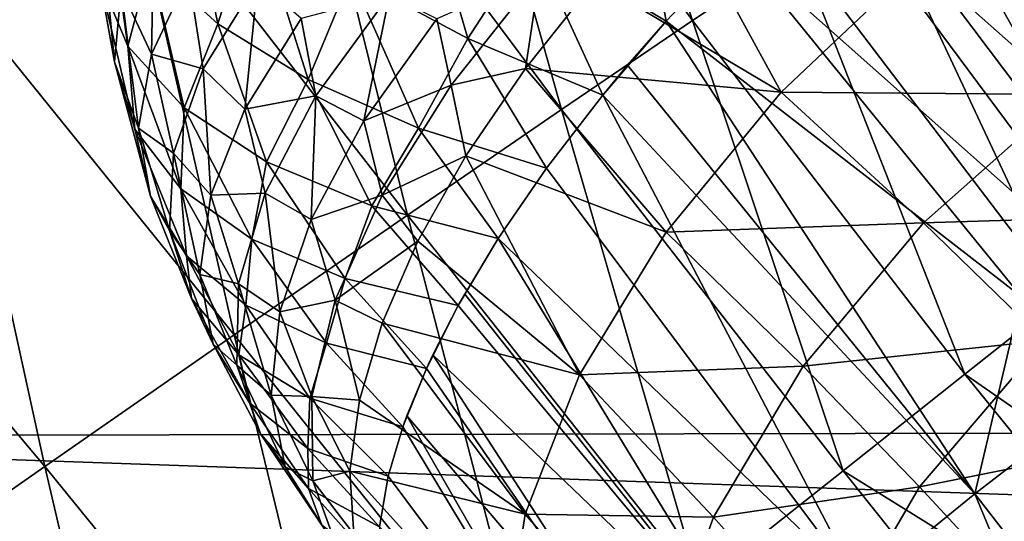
# Model space of a CAD drawing. Header units: metres. Extents: x -104 to 104, y -111 to 38.
# Tile 484 of 656: x -19.75 to -16.98, y -13.97 to -12.56. Entities that reach past the tile are written whole.
import ezdxf

# ---------------------------------------------------------------- set-up
doc = ezdxf.new("R2010")
doc.units = ezdxf.units.M
doc.layers.add('solid_509367_AD153', color=7, linetype='CONTINUOUS')

msp = doc.modelspace()

# ---------------------------------------------------------------- linework, layer by layer
at = {"layer": 'solid_509367_AD153'}
for points in [[(-15.753007, -12.564192, 49), (-17.06045, -10.721824, 49), (-16.486437, -9.937787, 49)], [(-16.324028, -10.257067, 51.388874), (-17.113516, -10.75315, 49.432518), (-15.801939, -12.601642, 49.432518)], [(-16.73646, -11.347601, 49.029289), (-17.06045, -10.721824, 49), (-15.753007, -12.564192, 49)], [(-15.832083, -12.625675, 49.239994), (-17.113516, -10.75315, 49.432518), (-17.14616, -10.773657, 49.239994)], [(-15.832083, -12.625675, 49.239994), (-15.801939, -12.601642, 49.432518), (-17.113516, -10.75315, 49.432518)], [(-17.14616, -10.773657, 49.239994), (-17.14616, -10.773657, 49.099998), (-15.832081, -12.625676, 49.099998)], [(-16.73646, -11.347601, 49.029289), (-15.832081, -12.625676, 49.099998), (-17.14616, -10.773657, 49.099998)], [(-15.832083, -12.625675, 49.239994), (-17.14616, -10.773657, 49.239994), (-15.832081, -12.625676, 49.099998)], [(-17.857199, -12.557163, 21.199947), (-18.254944, -11.358974, 21.803976), (-18.581108, -11.549364, 21.154474)], [(-17.857199, -12.557163, 21.199947), (-17.560057, -12.358436, 21.83651), (-18.254944, -11.358974, 21.803976)], [(-16.271772, -12.92581, 76.802628), (-17.319124, -11.484882, 76.782181), (-16.990471, -12.334466, 52.204365)], [(-17.050091, -11.785637, 77.059929), (-17.319124, -11.484882, 76.782181), (-16.271772, -12.92581, 76.802628)], [(-18.226488, -12.807836, 20.622206), (-18.581108, -11.549364, 21.154474), (-18.985617, -11.790011, 20.568859)], [(-18.226488, -12.807836, 20.622206), (-17.857199, -12.557163, 21.199947), (-18.581108, -11.549364, 21.154474)], [(-17.292931, -11.724898, 48.599636), (-15.923875, -13.525861, 48.599636), (-17.050394, -11.560453, 48.892818)], [(-17.050394, -11.560453, 48.892818), (-15.700539, -13.336158, 48.892818), (-16.469938, -11.695066, 49)], [(-15.923875, -13.525861, 48.599636), (-15.700539, -13.336158, 48.892818), (-17.050394, -11.560453, 48.892818)], [(-16.920866, -11.692783, 77.303947), (-17.050091, -11.785637, 77.059929), (-15.983251, -13.195117, 77.081947)], [(-17.292931, -11.724898, 48.599636), (-17.38147, -11.784926, 48.200001), (-16.005405, -13.595109, 48.200001)], [(-17.292931, -11.724898, 48.599636), (-16.005405, -13.595109, 48.200001), (-15.923875, -13.525861, 48.599636)], [(-16.345757, -13.183938, 23.948227), (-16.005405, -13.595109, 48.200001), (-17.38147, -11.784926, 48.200001)], [(-16.450874, -13.052538, 23.948132), (-16.345757, -13.183938, 23.948227), (-17.38147, -11.784926, 48.200001)], [(-17.155138, -12.11203, 23.958763), (-16.450874, -13.052538, 23.948132), (-17.38147, -11.784926, 48.200001)], [(-18.660051, -13.105109, 20.115601), (-18.985617, -11.790011, 20.568859), (-19.459339, -12.075482, 20.060354)], [(-18.660051, -13.105109, 20.115601), (-18.226488, -12.807836, 20.622206), (-18.985617, -11.790011, 20.568859)], [(-15.983251, -13.195117, 77.081947), (-17.050091, -11.785637, 77.059929), (-16.271772, -12.92581, 76.802628)], [(-17.733273, -12.348601, 16.062696), (-17.588091, -12.01401, 16.179657), (-16.573248, -13.379436, 16.209776)], [(-16.395151, -12.078851, 16.652029), (-16.573248, -13.379436, 16.209776), (-17.588091, -12.01401, 16.179657)], [(-19.301794, -12.042805, 14.753696), (-19.194742, -12.566249, 14.826457), (-19.385355, -12.393352, 14.478716)], [(-19.301794, -12.042805, 14.753696), (-19.092327, -12.241282, 15.089004), (-19.194742, -12.566249, 14.826457)], [(-19.148645, -13.442646, 19.690935), (-19.459339, -12.075482, 20.060354), (-19.991579, -12.399331, 19.640442)], [(-19.148645, -13.442646, 19.690935), (-18.660051, -13.105109, 20.115601), (-19.459339, -12.075482, 20.060354)], [(-18.638456, -12.09842, 15.604603), (-18.489988, -12.60828, 15.617376), (-18.818871, -12.431763, 15.379933)], [(-18.638456, -12.09842, 15.604603), (-18.310963, -12.331157, 15.80701), (-18.489988, -12.60828, 15.617376)], [(-18.310963, -12.331157, 15.80701), (-18.015104, -12.104222, 15.992343), (-17.931553, -12.558781, 15.943141)], [(-18.015104, -12.104222, 15.992343), (-17.733273, -12.348601, 16.062696), (-17.931553, -12.558781, 15.943141)], [(-17.205885, -12.132565, 23.230844), (-16.450874, -13.052538, 23.948132), (-17.155138, -12.11203, 23.958763)], [(-16.616735, -13.177334, 22.522524), (-17.205885, -12.132565, 23.230844), (-17.3414, -12.21589, 22.51832)], [(-16.495028, -13.080788, 23.227739), (-16.450874, -13.052538, 23.948132), (-17.205885, -12.132565, 23.230844)], [(-16.616735, -13.177334, 22.522524), (-16.495028, -13.080788, 23.227739), (-17.205885, -12.132565, 23.230844)], [(-19.506184, -12.209959, 14.105999), (-19.44739, -12.629259, 14.099384), (-19.527937, -12.43791, 13.698946)], [(-19.506184, -12.209959, 14.105999), (-19.385355, -12.393352, 14.478716), (-19.44739, -12.629259, 14.099384)], [(-17.608122, -12.759218, 10.799642), (-17.910734, -12.204321, 11.11731), (-18.132153, -12.446472, 11.208818)], [(-17.220522, -12.392304, 10.712886), (-17.910734, -12.204321, 11.11731), (-17.608122, -12.759218, 10.799642)], [(-16.816771, -13.335993, 21.84704), (-17.3414, -12.21589, 22.51832), (-17.560057, -12.358436, 21.83651)], [(-16.816771, -13.335993, 21.84704), (-16.616735, -13.177334, 22.522524), (-17.3414, -12.21589, 22.51832)], [(23.361099, -12.251244, -18.543068), (21.743666, -13.646845, -18.346928), (-23.297436, -12.301003, -18.536074)], [(-19.527878, -12.235715, 13.295746), (-19.527937, -12.43791, 13.698946), (-19.485096, -12.673756, 13.445712)], [(-19.527878, -12.235715, 13.295746), (-19.485096, -12.673756, 13.445712), (-19.466652, -12.468801, 13.058715)], [(-19.373619, -12.254675, 12.687759), (-19.466652, -12.468801, 13.058715), (-19.381521, -12.651729, 12.834134)], [(-19.373619, -12.254675, 12.687759), (-19.381521, -12.651729, 12.834134), (-19.277433, -12.430653, 12.486683)], [(-19.092327, -12.241282, 15.089004), (-18.940052, -12.723473, 15.138809), (-19.194742, -12.566249, 14.826457)], [(-19.092327, -12.241282, 15.089004), (-18.818871, -12.431763, 15.379933), (-18.940052, -12.723473, 15.138809)], [(21.743666, -13.646845, -18.346928), (-21.65933, -13.728402, -18.335466), (-23.297436, -12.301003, -18.536074)], [(-16.937555, -12.29605, 51.952751), (-15.486237, -14.080131, 51.952751), (-16.990471, -12.334466, 52.204365)], [(-18.310963, -12.331157, 15.80701), (-18.110544, -12.767268, 15.795901), (-18.489988, -12.60828, 15.617376)], [(-18.310963, -12.331157, 15.80701), (-17.931553, -12.558781, 15.943141), (-18.110544, -12.767268, 15.795901)], [(-16.271772, -12.92581, 76.802628), (-16.990471, -12.334466, 52.204365), (-15.534618, -14.124121, 52.204365)], [(-15.486237, -14.080131, 51.952751), (-15.534618, -14.124121, 52.204365), (-16.990471, -12.334466, 52.204365)], [(-17.931553, -12.558781, 15.943141), (-17.733273, -12.348601, 16.062696), (-16.931541, -13.334846, 16.105913)], [(-17.090958, -13.553454, 21.21538), (-17.560057, -12.358436, 21.83651), (-17.857199, -12.557163, 21.199947)], [(-16.931541, -13.334846, 16.105913), (-17.733273, -12.348601, 16.062696), (-16.573248, -13.379436, 16.209776)], [(-17.090958, -13.553454, 21.21538), (-16.816771, -13.335993, 21.84704), (-17.560057, -12.358436, 21.83651)], [(-19.385355, -12.393352, 14.478716), (-19.288855, -12.803535, 14.484025), (-19.44739, -12.629259, 14.099384)], [(-19.385355, -12.393352, 14.478716), (-19.194742, -12.566249, 14.826457), (-19.288855, -12.803535, 14.484025)], [(-17.220522, -12.392304, 10.712886), (-17.608122, -12.759218, 10.799642), (-16.79825, -12.765381, 10.300727)], [(-17.220522, -12.392304, 10.712886), (-16.79825, -12.765381, 10.300727), (-16.338762, -12.462375, 10.323103)], [(-19.681854, -13.813249, 19.357262), (-19.991579, -12.399331, 19.640442), (-20.570316, -12.754246, 19.318604)], [(-19.681854, -13.813249, 19.357262), (-19.148645, -13.442646, 19.690935), (-19.991579, -12.399331, 19.640442)], [(-19.527937, -12.43791, 13.698946), (-19.428381, -12.863239, 13.836854), (-19.485096, -12.673756, 13.445712)], [(-19.527937, -12.43791, 13.698946), (-19.44739, -12.629259, 14.099384), (-19.428381, -12.863239, 13.836854)], [(-19.277433, -12.430653, 12.486683), (-19.381521, -12.651729, 12.834134), (-19.235636, -12.693407, 12.469288)], [(-19.277433, -12.430653, 12.486683), (-19.235636, -12.693407, 12.469288), (-19.081377, -12.44418, 12.137808)], [(-19.081377, -12.44418, 12.137808), (-19.235636, -12.693407, 12.469288), (-19.118444, -12.80703, 12.279037)], [(-19.081377, -12.44418, 12.137808), (-19.118444, -12.80703, 12.279037), (-18.959314, -12.552119, 11.975071)], [(-18.818871, -12.431763, 15.379933), (-18.628908, -12.860316, 15.406418), (-18.940052, -12.723473, 15.138809)], [(-18.818871, -12.431763, 15.379933), (-18.489988, -12.60828, 15.617376), (-18.628908, -12.860316, 15.406418)], [(-18.57761, -12.552883, 11.551131), (-18.537382, -12.739087, 11.522331), (-18.287441, -12.424075, 11.317636)], [(-18.287441, -12.424075, 11.317636), (-18.537382, -12.739087, 11.522331), (-18.328297, -12.692652, 11.339049)], [(-18.287441, -12.424075, 11.317636), (-18.328297, -12.692652, 11.339049), (-18.132153, -12.446472, 11.208818)], [(-17.608122, -12.759218, 10.799642), (-18.132153, -12.446472, 11.208818), (-18.328297, -12.692652, 11.339049)], [(-19.466652, -12.468801, 13.058715), (-19.485096, -12.673756, 13.445712), (-19.417446, -12.860888, 13.202091)], [(-19.466652, -12.468801, 13.058715), (-19.417446, -12.860888, 13.202091), (-19.381521, -12.651729, 12.834134)], [(-18.959314, -12.552119, 11.975071), (-18.918062, -12.769232, 11.95521), (-18.711008, -12.484773, 11.680205)], [(-18.711008, -12.484773, 11.680205), (-18.918062, -12.769232, 11.95521), (-18.78294, -12.839813, 11.797158)], [(-18.711008, -12.484773, 11.680205), (-18.78294, -12.839813, 11.797158), (-18.57761, -12.552883, 11.551131)], [(-18.959314, -12.552119, 11.975071), (-19.118444, -12.80703, 12.279037), (-18.918062, -12.769232, 11.95521)], [(-18.57761, -12.552883, 11.551131), (-18.78294, -12.839813, 11.797158), (-18.537382, -12.739087, 11.522331)], [(-17.43358, -13.825183, 20.640718), (-17.857199, -12.557163, 21.199947), (-18.226488, -12.807836, 20.622206)], [(-18.110544, -12.767268, 15.795901), (-17.931553, -12.558781, 15.943141), (-18.040581, -12.683159, 15.858721)], [(-18.040581, -12.683159, 15.858721), (-17.931553, -12.558781, 15.943141), (-17.062021, -13.890441, 15.899125)], [(-17.931553, -12.558781, 15.943141), (-16.931541, -13.334846, 16.105913), (-17.062021, -13.890441, 15.899125)], [(-17.43358, -13.825183, 20.640718), (-17.090958, -13.553454, 21.21538), (-17.857199, -12.557163, 21.199947)], [(-19.194742, -12.566249, 14.826457), (-19.057493, -12.955062, 14.840346), (-19.288855, -12.803535, 14.484025)], [(-19.194742, -12.566249, 14.826457), (-18.940052, -12.723473, 15.138809), (-19.057493, -12.955062, 14.840346)], [(-18.489988, -12.60828, 15.617376), (-18.268843, -12.972807, 15.622309), (-18.628908, -12.860316, 15.406418)], [(-18.489988, -12.60828, 15.617376), (-18.110544, -12.767268, 15.795901), (-18.268843, -12.972807, 15.622309)], [(-19.44739, -12.629259, 14.099384), (-19.298252, -13.031428, 14.220119), (-19.428381, -12.863239, 13.836854)], [(-19.44739, -12.629259, 14.099384), (-19.288855, -12.803535, 14.484025), (-19.298252, -13.031428, 14.220119)], [(-19.381521, -12.651729, 12.834134), (-19.417446, -12.860888, 13.202091), (-19.319654, -12.930601, 12.833249)], [(-19.381521, -12.651729, 12.834134), (-19.319654, -12.930601, 12.833249), (-19.235636, -12.693407, 12.469288)], [(-19.485096, -12.673756, 13.445712), (-19.384171, -13.052091, 13.579933), (-19.417446, -12.860888, 13.202091)], [(-19.485096, -12.673756, 13.445712), (-19.428381, -12.863239, 13.836854), (-19.384171, -13.052091, 13.579933)], [(-19.235636, -12.693407, 12.469288), (-19.319654, -12.930601, 12.833249), (-19.214479, -13.049477, 12.617704)], [(-19.235636, -12.693407, 12.469288), (-19.214479, -13.049477, 12.617704), (-19.118444, -12.80703, 12.279037)], [(-18.537382, -12.739087, 11.522331), (-18.495527, -12.938288, 11.505584), (-18.328297, -12.692652, 11.339049)], [(-17.93157, -13.153033, 10.980413), (-18.328297, -12.692652, 11.339049), (-18.495527, -12.938288, 11.505584)], [(-17.608122, -12.759218, 10.799642), (-18.328297, -12.692652, 11.339049), (-17.93157, -13.153033, 10.980413)], [(-18.110544, -12.767268, 15.795901), (-18.040581, -12.683159, 15.858721), (-17.062021, -13.890441, 15.899125)], [(-18.940052, -12.723473, 15.138809), (-18.760839, -13.07891, 15.156751), (-19.057493, -12.955062, 14.840346)], [(-18.940052, -12.723473, 15.138809), (-18.628908, -12.860316, 15.406418), (-18.760839, -13.07891, 15.156751)], [(-20.248308, -14.209017, 19.121695), (-19.681854, -13.813249, 19.357262), (-20.570316, -12.754246, 19.318604)], [(-18.78294, -12.839813, 11.797158), (-18.731552, -13.049382, 11.786184), (-18.537382, -12.739087, 11.522331)], [(-18.537382, -12.739087, 11.522331), (-18.731552, -13.049382, 11.786184), (-18.495527, -12.938288, 11.505584)], [(-19.118444, -12.80703, 12.279037), (-19.061378, -13.04358, 12.277095), (-18.918062, -12.769232, 11.95521)], [(-18.918062, -12.769232, 11.95521), (-19.061378, -13.04358, 12.277095), (-18.931799, -13.117388, 12.090096)], [(-18.918062, -12.769232, 11.95521), (-18.931799, -13.117388, 12.090096), (-18.78294, -12.839813, 11.797158)], [(-18.268843, -12.972807, 15.622309), (-18.110544, -12.767268, 15.795901), (-17.38563, -14.153386, 15.607421)], [(-18.110544, -12.767268, 15.795901), (-17.062021, -13.890441, 15.899125), (-17.38563, -14.153386, 15.607421)], [(-17.608122, -12.759218, 10.799642), (-17.93157, -13.153033, 10.980413), (-17.207321, -13.127423, 10.371656)], [(-17.608122, -12.759218, 10.799642), (-17.207321, -13.127423, 10.371656), (-16.79825, -12.765381, 10.300727)], [(-16.79825, -12.765381, 10.300727), (-17.207321, -13.127423, 10.371656), (-16.437456, -13.10343, 9.838428)], [(-19.288855, -12.803535, 14.484025), (-19.098707, -13.173151, 14.583726), (-19.298252, -13.031428, 14.220119)], [(-19.288855, -12.803535, 14.484025), (-19.057493, -12.955062, 14.840346), (-19.098707, -13.173151, 14.583726)], [(-19.118444, -12.80703, 12.279037), (-19.214479, -13.049477, 12.617704), (-19.061378, -13.04358, 12.277095)], [(-17.837492, -14.145511, 20.13504), (-18.226488, -12.807836, 20.622206), (-18.660051, -13.105109, 20.115601)], [(-17.837492, -14.145511, 20.13504), (-17.43358, -13.825183, 20.640718), (-18.226488, -12.807836, 20.622206)], [(-19.428381, -12.863239, 13.836854), (-19.282654, -13.219819, 13.956753), (-19.384171, -13.052091, 13.579933)], [(-19.428381, -12.863239, 13.836854), (-19.298252, -13.031428, 14.220119), (-19.282654, -13.219819, 13.956753)], [(-19.417446, -12.860888, 13.202091), (-19.330805, -13.148332, 13.218292), (-19.319654, -12.930601, 12.833249)], [(-19.417446, -12.860888, 13.202091), (-19.384171, -13.052091, 13.579933), (-19.330805, -13.148332, 13.218292)], [(-18.78294, -12.839813, 11.797158), (-18.931799, -13.117388, 12.090096), (-18.731552, -13.049382, 11.786184)], [(-18.628908, -12.860316, 15.406418), (-18.404646, -13.171476, 15.425603), (-18.760839, -13.07891, 15.156751)], [(-18.628908, -12.860316, 15.406418), (-18.268843, -12.972807, 15.622309), (-18.404646, -13.171476, 15.425603)], [(-19.319654, -12.930601, 12.833249), (-19.330805, -13.148332, 13.218292), (-19.244608, -13.272372, 12.98117)], [(-19.319654, -12.930601, 12.833249), (-19.244608, -13.272372, 12.98117), (-19.214479, -13.049477, 12.617704)], [(-18.731552, -13.049382, 11.786184), (-18.630739, -13.178821, 11.705332), (-18.495527, -12.938288, 11.505584)], [(-18.175732, -13.555326, 11.246745), (-18.495527, -12.938288, 11.505584), (-18.630739, -13.178821, 11.705332)], [(-17.93157, -13.153033, 10.980413), (-18.495527, -12.938288, 11.505584), (-18.175732, -13.555326, 11.246745)], [(-19.057493, -12.955062, 14.840346), (-18.835884, -13.284054, 14.916498), (-19.098707, -13.173151, 14.583726)], [(-19.057493, -12.955062, 14.840346), (-18.760839, -13.07891, 15.156751), (-18.835884, -13.284054, 14.916498)], [(-18.404646, -13.171476, 15.425603), (-18.268843, -12.972807, 15.622309), (-17.38563, -14.153386, 15.607421)], [(-19.298252, -13.031428, 14.220119), (-19.115828, -13.359229, 14.321671), (-19.282654, -13.219819, 13.956753)], [(-19.298252, -13.031428, 14.220119), (-19.098707, -13.173151, 14.583726), (-19.115828, -13.359229, 14.321671)], [(-19.384171, -13.052091, 13.579933), (-19.268734, -13.339777, 13.612354), (-19.330805, -13.148332, 13.218292)], [(-19.384171, -13.052091, 13.579933), (-19.282654, -13.219819, 13.956753), (-19.268734, -13.339777, 13.612354)], [(-19.214479, -13.049477, 12.617704), (-19.244608, -13.272372, 12.98117), (-19.136383, -13.299065, 12.635589)], [(-19.214479, -13.049477, 12.617704), (-19.136383, -13.299065, 12.635589), (-19.061378, -13.04358, 12.277095)], [(-19.061378, -13.04358, 12.277095), (-19.136383, -13.299065, 12.635589), (-19.019779, -13.377389, 12.421271)], [(-19.061378, -13.04358, 12.277095), (-19.019779, -13.377389, 12.421271), (-18.931799, -13.117388, 12.090096)], [(-18.931799, -13.117388, 12.090096), (-18.863623, -13.344852, 12.100601), (-18.731552, -13.049382, 11.786184)], [(-18.731552, -13.049382, 11.786184), (-18.863623, -13.344852, 12.100601), (-18.630739, -13.178821, 11.705332)], [(-18.760839, -13.07891, 15.156751), (-18.517071, -13.359984, 15.209461), (-18.835884, -13.284054, 14.916498)], [(-18.760839, -13.07891, 15.156751), (-18.404646, -13.171476, 15.425603), (-18.517071, -13.359984, 15.209461)], [(-18.294266, -14.507756, 19.708895), (-18.660051, -13.105109, 20.115601), (-19.148645, -13.442646, 19.690935)], [(-18.294266, -14.507756, 19.708895), (-17.837492, -14.145511, 20.13504), (-18.660051, -13.105109, 20.115601)], [(-17.207321, -13.127423, 10.371656), (-16.865866, -13.458784, 9.895702), (-16.437456, -13.10343, 9.838428)], [(-18.931799, -13.117388, 12.090096), (-19.019779, -13.377389, 12.421271), (-18.863623, -13.344852, 12.100601)], [(-17.93157, -13.153033, 10.980413), (-17.546114, -13.530923, 10.532448), (-17.207321, -13.127423, 10.371656)], [(-17.207321, -13.127423, 10.371656), (-17.546114, -13.530923, 10.532448), (-16.865866, -13.458784, 9.895702)], [(-19.330805, -13.148332, 13.218292), (-19.207954, -13.469201, 13.35881), (-19.244608, -13.272372, 12.98117)], [(-19.330805, -13.148332, 13.218292), (-19.268734, -13.339777, 13.612354), (-19.207954, -13.469201, 13.35881)], [(-18.517071, -13.359984, 15.209461), (-18.404646, -13.171476, 15.425603), (-18.498899, -13.327496, 15.248946)], [(-18.498899, -13.327496, 15.248946), (-18.404646, -13.171476, 15.425603), (-17.665373, -14.382631, 15.249453)], [(-18.404646, -13.171476, 15.425603), (-17.38563, -14.153386, 15.607421), (-17.665373, -14.382631, 15.249453)], [(-17.93157, -13.153033, 10.980413), (-18.175732, -13.555326, 11.246745), (-17.546114, -13.530923, 10.532448)], [(-19.098707, -13.173151, 14.583726), (-18.88851, -13.466297, 14.664151), (-19.115828, -13.359229, 14.321671)], [(-19.098707, -13.173151, 14.583726), (-18.835884, -13.284054, 14.916498), (-18.88851, -13.466297, 14.664151)], [(-18.863623, -13.344852, 12.100601), (-18.731421, -13.409784, 11.934583), (-18.630739, -13.178821, 11.705332)], [(-18.175732, -13.555326, 11.246745), (-18.630739, -13.178821, 11.705332), (-18.731421, -13.409784, 11.934583)], [(-19.282654, -13.219819, 13.956753), (-19.135389, -13.49894, 14.00309), (-19.268734, -13.339777, 13.612354)], [(-19.282654, -13.219819, 13.956753), (-19.115828, -13.359229, 14.321671), (-19.135389, -13.49894, 14.00309)], [(-19.244608, -13.272372, 12.98117), (-19.14068, -13.527534, 13.019256), (-19.136383, -13.299065, 12.635589)], [(-19.244608, -13.272372, 12.98117), (-19.207954, -13.469201, 13.35881), (-19.14068, -13.527534, 13.019256)], [(-19.136383, -13.299065, 12.635589), (-19.14068, -13.527534, 13.019256), (-19.044279, -13.61212, 12.780882)], [(-19.136383, -13.299065, 12.635589), (-19.044279, -13.61212, 12.780882), (-19.019779, -13.377389, 12.421271)], [(-18.835884, -13.284054, 14.916498), (-18.606676, -13.537186, 14.97563), (-18.88851, -13.466297, 14.664151)], [(-18.835884, -13.284054, 14.916498), (-18.517071, -13.359984, 15.209461), (-18.606676, -13.537186, 14.97563)], [(-18.517071, -13.359984, 15.209461), (-18.498899, -13.327496, 15.248946), (-17.665373, -14.382631, 15.249453)], [(-16.036274, -14.284288, 21.830811), (-16.816771, -13.335993, 21.84704), (-17.090958, -13.553454, 21.21538)], [(-17.062021, -13.890441, 15.899125), (-16.931541, -13.334846, 16.105913), (-16.705322, -13.615496, 16.112932)], [(-19.268734, -13.339777, 13.612354), (-19.105585, -13.634211, 13.739587), (-19.207954, -13.469201, 13.35881)], [(-19.268734, -13.339777, 13.612354), (-19.135389, -13.49894, 14.00309), (-19.105585, -13.634211, 13.739587)], [(-19.115828, -13.359229, 14.321671), (-18.934946, -13.620834, 14.378261), (-19.135389, -13.49894, 14.00309)], [(-19.115828, -13.359229, 14.321671), (-18.88851, -13.466297, 14.664151), (-18.934946, -13.620834, 14.378261)], [(-19.019779, -13.377389, 12.421271), (-18.929293, -13.615871, 12.455339), (-18.863623, -13.344852, 12.100601)], [(-18.863623, -13.344852, 12.100601), (-18.929293, -13.615871, 12.455339), (-18.795704, -13.626891, 12.189082)], [(-18.863623, -13.344852, 12.100601), (-18.795704, -13.626891, 12.189082), (-18.731421, -13.409784, 11.934583)], [(-18.606676, -13.537186, 14.97563), (-18.517071, -13.359984, 15.209461), (-18.588667, -13.498737, 15.029183)], [(-18.588667, -13.498737, 15.029183), (-18.517071, -13.359984, 15.209461), (-17.665373, -14.382631, 15.249453)], [(-19.019779, -13.377389, 12.421271), (-19.044279, -13.61212, 12.780882), (-18.929293, -13.615871, 12.455339)], [(-18.329187, -13.947274, 11.586178), (-18.731421, -13.409784, 11.934583), (-18.795704, -13.626891, 12.189082)], [(-18.175732, -13.555326, 11.246745), (-18.731421, -13.409784, 11.934583), (-18.329187, -13.947274, 11.586178)], [(-18.794374, -14.904363, 19.371172), (-19.148645, -13.442646, 19.690935), (-19.681854, -13.813249, 19.357262)], [(-18.794374, -14.904363, 19.371172), (-18.294266, -14.507756, 19.708895), (-19.148645, -13.442646, 19.690935)], [(-19.207954, -13.469201, 13.35881), (-19.074137, -13.721698, 13.415852), (-19.14068, -13.527534, 13.019256)], [(-19.207954, -13.469201, 13.35881), (-19.105585, -13.634211, 13.739587), (-19.074137, -13.721698, 13.415852)], [(-18.88851, -13.466297, 14.664151), (-18.673391, -13.701115, 14.727114), (-18.934946, -13.620834, 14.378261)], [(-18.88851, -13.466297, 14.664151), (-18.606676, -13.537186, 14.97563), (-18.673391, -13.701115, 14.727114)], [(-17.546114, -13.530923, 10.532448), (-17.218382, -13.870303, 10.035259), (-16.865866, -13.458784, 9.895702)], [(-16.865866, -13.458784, 9.895702), (-17.218382, -13.870303, 10.035259), (-16.58437, -13.744085, 9.375728)], [(-19.135389, -13.49894, 14.00309), (-18.940496, -13.762575, 14.112368), (-19.105585, -13.634211, 13.739587)], [(-19.135389, -13.49894, 14.00309), (-18.934946, -13.620834, 14.378261), (-18.940496, -13.762575, 14.112368)], [(-18.606676, -13.537186, 14.97563), (-18.588667, -13.498737, 15.029183), (-17.8932, -14.57158, 14.835521)], [(-18.588667, -13.498737, 15.029183), (-17.665373, -14.382631, 15.249453), (-17.8932, -14.57158, 14.835521)], [(-19.14068, -13.527534, 13.019256), (-19.00457, -13.814632, 13.158281), (-19.044279, -13.61212, 12.780882)], [(-19.14068, -13.527534, 13.019256), (-19.074137, -13.721698, 13.415852), (-19.00457, -13.814632, 13.158281)], [(-18.175732, -13.555326, 11.246745), (-17.798178, -13.95629, 10.775294), (-17.546114, -13.530923, 10.532448)], [(-17.546114, -13.530923, 10.532448), (-17.798178, -13.95629, 10.775294), (-17.218382, -13.870303, 10.035259)], [(-18.673391, -13.701115, 14.727114), (-18.606676, -13.537186, 14.97563), (-18.662275, -13.670556, 14.776137)], [(-18.662275, -13.670556, 14.776137), (-18.606676, -13.537186, 14.97563), (-17.8932, -14.57158, 14.835521)], [(-18.175732, -13.555326, 11.246745), (-18.329187, -13.947274, 11.586178), (-17.798178, -13.95629, 10.775294)], [(-16.298933, -14.52969, 21.192934), (-17.090958, -13.553454, 21.21538), (-17.43358, -13.825183, 20.640718)], [(-16.298933, -14.52969, 21.192934), (-16.036274, -14.284288, 21.830811), (-17.090958, -13.553454, 21.21538)], [(-19.044279, -13.61212, 12.780882), (-18.926422, -13.853612, 12.838842), (-18.929293, -13.615871, 12.455339)], [(-19.044279, -13.61212, 12.780882), (-19.00457, -13.814632, 13.158281), (-18.926422, -13.853612, 12.838842)], [(-16.092848, -15.142147, 15.899475), (-17.062021, -13.890441, 15.899125), (-16.705322, -13.615496, 16.112932)], [(-19.105585, -13.634211, 13.739587), (-18.938871, -13.87536, 13.812723), (-19.074137, -13.721698, 13.415852)], [(-19.105585, -13.634211, 13.739587), (-18.940496, -13.762575, 14.112368), (-18.938871, -13.87536, 13.812723)], [(-18.934946, -13.620834, 14.378261), (-18.715025, -13.84012, 14.485748), (-18.940496, -13.762575, 14.112368)], [(-18.934946, -13.620834, 14.378261), (-18.673391, -13.701115, 14.727114), (-18.715025, -13.84012, 14.485748)], [(-18.929293, -13.615871, 12.455339), (-18.822393, -13.82611, 12.464103), (-18.795704, -13.626891, 12.189082)], [(-18.929293, -13.615871, 12.455339), (-18.926422, -13.853612, 12.838842), (-18.822393, -13.82611, 12.464103)], [(-18.329187, -13.947274, 11.586178), (-18.795704, -13.626891, 12.189082), (-18.822393, -13.82611, 12.464103)], [(21.743666, -13.646845, -18.346928), (20.274202, -15.193457, -18.129566), (-21.65933, -13.728402, -18.335466)], [(-18.673391, -13.701115, 14.727114), (-18.662275, -13.670556, 14.776137), (-18.062555, -14.714796, 14.377534)], [(-18.662275, -13.670556, 14.776137), (-17.8932, -14.57158, 14.835521), (-18.062555, -14.714796, 14.377534)], [(-19.074137, -13.721698, 13.415852), (-18.901829, -13.97893, 13.542298), (-19.00457, -13.814632, 13.158281)], [(-19.074137, -13.721698, 13.415852), (-18.938871, -13.87536, 13.812723), (-18.901829, -13.97893, 13.542298)], [(-18.715025, -13.84012, 14.485748), (-18.673391, -13.701115, 14.727114), (-18.062555, -14.714796, 14.377534)], [(20.274202, -15.193457, -18.129566), (-20.180428, -15.302619, -18.114225), (-21.65933, -13.728402, -18.335466)], [(-17.218382, -13.870303, 10.035259), (-16.948477, -14.16127, 9.492365), (-16.58437, -13.744085, 9.375728)], [(-18.940496, -13.762575, 14.112368), (-18.715025, -13.84012, 14.485748), (-18.739143, -13.98323, 14.198119)], [(-18.940496, -13.762575, 14.112368), (-18.739143, -13.98323, 14.198119), (-18.938871, -13.87536, 13.812723)], [(-19.327389, -15.327059, 19.128914), (-19.681854, -13.813249, 19.357262), (-20.248308, -14.209017, 19.121695)], [(-19.327389, -15.327059, 19.128914), (-18.794374, -14.904363, 19.371172), (-19.681854, -13.813249, 19.357262)], [(-19.00457, -13.814632, 13.158281), (-18.855106, -14.050328, 13.238617), (-18.926422, -13.853612, 12.838842)], [(-19.00457, -13.814632, 13.158281), (-18.901829, -13.97893, 13.542298), (-18.855106, -14.050328, 13.238617)], [(-18.926422, -13.853612, 12.838842), (-18.810997, -14.003741, 12.754541), (-18.822393, -13.82611, 12.464103)], [(-18.384756, -14.310544, 11.982831), (-18.822393, -13.82611, 12.464103), (-18.810997, -14.003741, 12.754541)], [(-18.329187, -13.947274, 11.586178), (-18.822393, -13.82611, 12.464103), (-18.384756, -14.310544, 11.982831)], [(-16.628927, -14.833776, 20.61437), (-17.43358, -13.825183, 20.640718), (-17.837492, -14.145511, 20.13504)], [(-16.628927, -14.833776, 20.61437), (-16.298933, -14.52969, 21.192934), (-17.43358, -13.825183, 20.640718)], [(-18.926422, -13.853612, 12.838842), (-18.855106, -14.050328, 13.238617), (-18.810997, -14.003741, 12.754541)], [(-18.739143, -13.98323, 14.198119), (-18.715025, -13.84012, 14.485748), (-18.062555, -14.714796, 14.377534)], [(-18.938871, -13.87536, 13.812723), (-18.739143, -13.98323, 14.198119), (-18.739176, -14.099261, 13.923877)], [(-18.938871, -13.87536, 13.812723), (-18.739176, -14.099261, 13.923877), (-18.901829, -13.97893, 13.542298)], [(-17.798178, -13.95629, 10.775294), (-17.477346, -14.317371, 10.250105), (-17.218382, -13.870303, 10.035259)], [(-17.218382, -13.870303, 10.035259), (-17.477346, -14.317371, 10.250105), (-16.948477, -14.16127, 9.492365)], [(-16.446077, -15.37773, 15.609028), (-17.38563, -14.153386, 15.607421), (-17.062021, -13.890441, 15.899125)], [(-16.092848, -15.142147, 15.899475), (-16.446077, -15.37773, 15.609028), (-17.062021, -13.890441, 15.899125)], [(-18.329187, -13.947274, 11.586178), (-18.384756, -14.310544, 11.982831), (-17.951273, -14.382873, 11.088405)], [(-18.329187, -13.947274, 11.586178), (-17.951273, -14.382873, 11.088405), (-17.798178, -13.95629, 10.775294)], [(-17.798178, -13.95629, 10.775294), (-17.951273, -14.382873, 11.088405), (-17.477346, -14.317371, 10.250105)]]:
    msp.add_3dface(points, dxfattribs=at)

doc.saveas('drawing.dxf')
